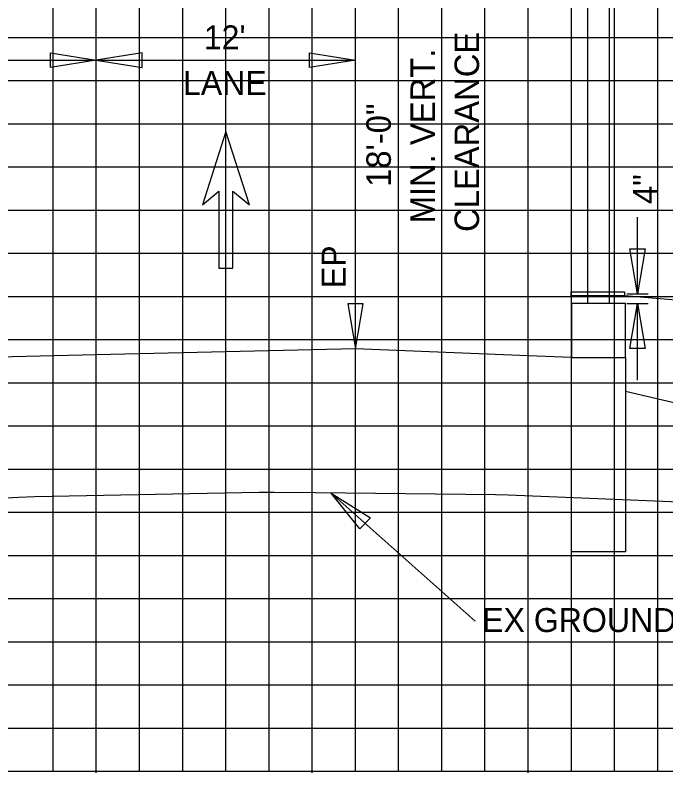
# Model space of a CAD drawing. Extents: x 2193008 to 2198143, y 1236112 to 1237864.
# Drawn here: x 2196480.95 to 2196511.08, y 1237163.05 to 1237198.15 of the extents above; entities that cross this region are included whole.
import ezdxf

# ---------------------------------------------------------------- set-up
doc = ezdxf.new("R2010")
doc.units = 0
for name, color, linetype in [('3', 7, 'Continuous'), ('60', 7, 'Continuous'), ('GSDIMS', 7, 'Continuous'), ('Level 28', 7, 'Continuous'), ('Level 55', 7, 'Continuous'), ('M-ROADS', 7, 'Continuous')]:
    doc.layers.add(name, color=color, linetype=linetype)

msp = doc.modelspace()

# ---------------------------------------------------------------- linework, layer by layer
at = {"layer": '3'}
for p, q in [((2196507.457, 1237208.344), (2196507.457, 1237184.794)), ((2196508.457, 1237208.344), (2196508.457, 1237184.794)), ((2196496.707, 1237182.694), (2196496.707, 1237200.694)), ((2196484.707, 1237182.351), (2196484.707, 1237196.728)), ((2196509.763, 1237185.238), (2196509.763, 1237188.791)), ((2196512.792, 1237184.848), (2196509.172, 1237185.149)), ((2196509.281, 1237185.238), (2196510.264, 1237185.238)), ((2196509.281, 1237184.794), (2196510.264, 1237184.794)), ((2196509.763, 1237181.24), (2196509.763, 1237184.794)), ((2196520.005, 1237178.19), (2196509.207, 1237180.718)), ((2196502.248, 1237170.067), (2196495.587, 1237176.009))]:
    msp.add_line(p, q, dxfattribs=at)
msp.add_lwpolyline([(2196509.172, 1237185.149), (2196506.704, 1237185.149), (2196506.704, 1237185.327), (2196509.172, 1237185.327)], close=True, dxfattribs=at)
at = {"layer": '60'}
for p, q in [((2196544.707, 1237163.106), (2196414.707, 1237163.106)), ((2196484.707, 1237163.046), (2196484.707, 1237163.106)), ((2196494.707, 1237163.046), (2196494.707, 1237163.106)), ((2196504.707, 1237163.046), (2196504.707, 1237163.106))]:
    msp.add_line(p, q, dxfattribs=at)
for points in [[(2196506.707, 1237182.294), (2196509.207, 1237182.294), (2196509.207, 1237184.794), (2196506.707, 1237184.794)], [(2196509.207, 1237173.294), (2196506.707, 1237173.294), (2196506.707, 1237182.294), (2196509.207, 1237182.294)]]:
    msp.add_lwpolyline(points, close=True, dxfattribs=at)
msp.add_lwpolyline([(2196506.707, 1237182.294), (2196504.707, 1237182.374), (2196496.707, 1237182.694), (2196484.707, 1237182.412), (2196460.707, 1237181.849), (2196456.707, 1237181.689), (2196451.192, 1237181.468)], dxfattribs=at)
at = {"layer": 'GSDIMS'}
for p, q in [((2196472.707, 1237196.066), (2196484.707, 1237196.066)), ((2196484.707, 1237196.066), (2196496.707, 1237196.066))]:
    msp.add_line(p, q, dxfattribs=at)
for points in [[(2196484.707, 1237196.066), (2196482.578, 1237195.719), (2196482.578, 1237196.413)], [(2196484.707, 1237196.066), (2196486.835, 1237195.719), (2196486.835, 1237196.413)], [(2196496.707, 1237196.066), (2196494.578, 1237195.719), (2196494.578, 1237196.413)], [(2196509.763, 1237185.238), (2196509.408, 1237187.321), (2196510.118, 1237187.321)], [(2196496.707, 1237182.694), (2196497.061, 1237184.777), (2196496.352, 1237184.777)], [(2196509.763, 1237184.794), (2196510.118, 1237182.711), (2196509.408, 1237182.711)], [(2196495.587, 1237176.009), (2196497.397, 1237174.865), (2196496.918, 1237174.351)]]:
    msp.add_lwpolyline(points, close=True, dxfattribs=at)
at = {"layer": 'Level 28'}
for p, q in [((2196490.707, 1237192.756), (2196489.617, 1237189.358)), ((2196491.796, 1237189.358), (2196490.707, 1237192.756)), ((2196489.617, 1237189.358), (2196490.38, 1237189.998)), ((2196490.38, 1237189.998), (2196490.38, 1237186.427)), ((2196491.033, 1237186.427), (2196491.033, 1237189.998)), ((2196491.033, 1237189.998), (2196491.796, 1237189.358)), ((2196490.38, 1237186.427), (2196491.033, 1237186.427))]:
    msp.add_line(p, q, dxfattribs=at)
at = {"layer": 'M-ROADS'}
for p, q in [((2196482.707, 1237163.106), (2196482.707, 1237223.106)), ((2196484.707, 1237163.106), (2196484.707, 1237223.106)), ((2196486.707, 1237163.106), (2196486.707, 1237223.106)), ((2196488.707, 1237163.106), (2196488.707, 1237223.106)), ((2196490.707, 1237163.106), (2196490.707, 1237223.106)), ((2196492.707, 1237163.106), (2196492.707, 1237223.106)), ((2196494.707, 1237163.106), (2196494.707, 1237223.106)), ((2196496.707, 1237163.106), (2196496.707, 1237223.106)), ((2196498.707, 1237163.106), (2196498.707, 1237223.106)), ((2196500.707, 1237163.106), (2196500.707, 1237223.106)), ((2196502.707, 1237163.106), (2196502.707, 1237223.106)), ((2196504.707, 1237163.106), (2196504.707, 1237223.106)), ((2196506.707, 1237163.106), (2196506.707, 1237223.106)), ((2196508.707, 1237163.106), (2196508.707, 1237223.106)), ((2196510.707, 1237163.106), (2196510.707, 1237223.106)), ((2196544.707, 1237197.106), (2196414.707, 1237197.106)), ((2196544.707, 1237195.106), (2196414.707, 1237195.106)), ((2196544.707, 1237193.106), (2196414.707, 1237193.106)), ((2196544.707, 1237191.106), (2196414.707, 1237191.106)), ((2196544.707, 1237189.106), (2196414.707, 1237189.106)), ((2196544.707, 1237187.106), (2196414.707, 1237187.106)), ((2196544.707, 1237185.106), (2196414.707, 1237185.106)), ((2196544.707, 1237183.106), (2196414.707, 1237183.106)), ((2196544.707, 1237181.106), (2196414.707, 1237181.106)), ((2196544.707, 1237179.106), (2196414.707, 1237179.106)), ((2196544.707, 1237177.106), (2196414.707, 1237177.106)), ((2196544.707, 1237175.106), (2196414.707, 1237175.106)), ((2196544.707, 1237173.106), (2196414.707, 1237173.106)), ((2196544.707, 1237171.106), (2196414.707, 1237171.106)), ((2196544.707, 1237169.106), (2196414.707, 1237169.106)), ((2196544.707, 1237167.106), (2196414.707, 1237167.106)), ((2196544.707, 1237165.106), (2196414.707, 1237165.106)), ((2196544.707, 1237163.106), (2196414.707, 1237163.106))]:
    msp.add_line(p, q, dxfattribs=at)
msp.add_lwpolyline([(2196513.968, 1237175.502), (2196503.779, 1237175.906), (2196503.189, 1237175.93), (2196494.862, 1237176.017), (2196492.943, 1237176.037), (2196492.229, 1237176.028), (2196481.853, 1237175.832), (2196481.106, 1237175.796), (2196473.264, 1237175.376)], dxfattribs=at)

# ---------------------------------------------------------------- texts
at = {"layer": 'Level 55'}
for s, height, p in [("12'", 1.1105, (2196489.685, 1237196.566)), ('LANE', 1.1105, (2196488.721, 1237194.456)), ('EX GROUND LINE', 1.11046, (2196502.575, 1237169.57))]:
    msp.add_text(s, height=height, dxfattribs=at).set_placement(p)
for s, height, p in [('CLEARANCE', 1.1346, (2196502.432, 1237188.108)), ('MIN. VERT.', 1.1346, (2196500.39, 1237188.507)), ('18\'-0"', 1.1346, (2196498.347, 1237190.195)), ('4"', 1.1346, (2196510.689, 1237189.399)), ('EP', 1.1105, (2196496.254, 1237185.503))]:
    msp.add_text(s, height=height, rotation=90, dxfattribs=at).set_placement(p)

doc.saveas('drawing.dxf')
